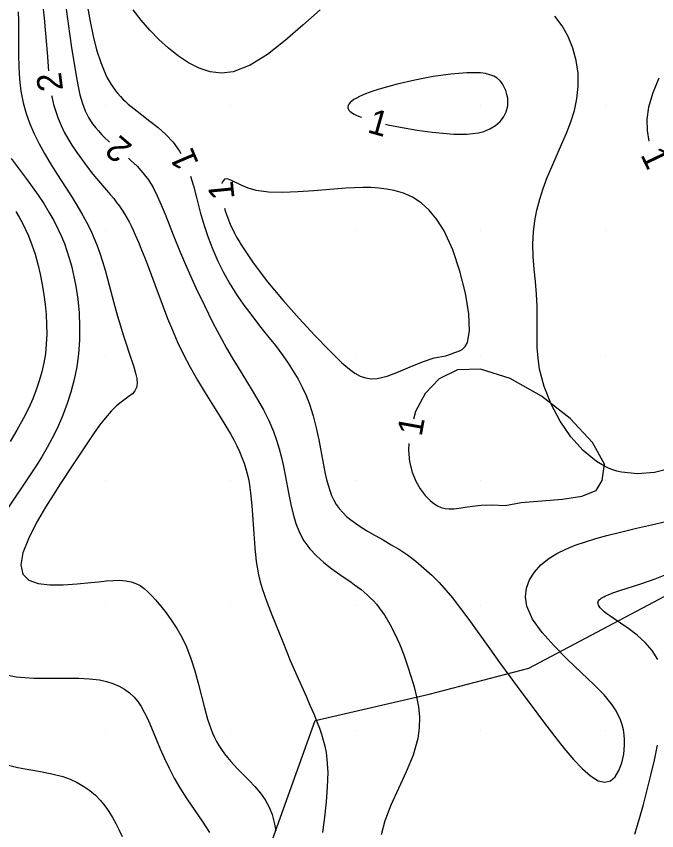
# Model space of a CAD drawing. Extents: x 2602990 to 2605851, y 618069 to 619180.
# Drawn here: x 2603452.8 to 2603504.1, y 618652 to 618717.2 of the extents above; entities that cross this region are included whole.
import ezdxf

# ---------------------------------------------------------------- set-up
doc = ezdxf.new("R2010")
doc.units = 0
for name, color, linetype in [('DTM Contours Major', 7, 'Continuous'), ('DTM Contours Minor', 7, 'Continuous'), ('DTM Contours Minor Text', 7, 'Continuous'), ('Exist DTM Crownline', 7, 'Continuous'), ('Exist DTM QL2 LIDAR Elevation Point', 7, 'Continuous'), ('Exist Roads EOP', 7, 'Continuous'), ('PH Exist DTM Obscure Area', 7, 'Continuous')]:
    doc.layers.add(name, color=color, linetype=linetype)

msp = doc.modelspace()

# ---------------------------------------------------------------- linework, layer by layer
at = {"layer": 'DTM Contours Major'}
msp.add_lwpolyline([(2603452.965, 618717.545), (2603452.986, 618716.814), (2603452.997, 618716.082), (2603453.002, 618714.107), (2603453.023, 618713.124), (2603453.078, 618712.149), (2603453.185, 618711.189), (2603453.363, 618710.246), (2603453.597, 618709.406), (2603453.895, 618708.582), (2603454.247, 618707.773), (2603454.646, 618706.976), (2603455.08, 618706.191), (2603455.542, 618705.413), (2603456.073, 618704.561), (2603457.147, 618702.878), (2603457.664, 618702.047), (2603458.148, 618701.223), (2603458.587, 618700.405), (2603458.831, 618699.901), (2603459.054, 618699.397), (2603459.259, 618698.889), (2603459.5, 618698.218), (2603459.719, 618697.538), (2603459.922, 618696.848), (2603460.114, 618696.151), (2603460.492, 618694.736), (2603460.708, 618693.952), (2603460.931, 618693.172), (2603461.158, 618692.405), (2603461.386, 618691.659), (2603461.613, 618690.945), (2603461.835, 618690.272), (2603462.223, 618689.115), (2603462.37, 618688.613), (2603462.466, 618688.164), (2603462.496, 618687.773), (2603462.446, 618687.442), (2603462.316, 618687.184), (2603462.114, 618686.96), (2603461.854, 618686.75), (2603461.21, 618686.287), (2603460.851, 618685.992), (2603460.411, 618685.555), (2603459.96, 618685.029), (2603459.494, 618684.425), (2603459.013, 618683.753), (2603458.513, 618683.024), (2603457.34, 618681.262), (2603456.309, 618679.682), (2603455.954, 618679.128), (2603455.16, 618677.858), (2603454.414, 618676.577), (2603453.788, 618675.342), (2603453.353, 618674.212), (2603453.18, 618673.243), (2603453.34, 618672.492), (2603453.819, 618672.031), (2603454.565, 618671.762), (2603455.507, 618671.647), (2603456.573, 618671.646), (2603457.692, 618671.721), (2603458.792, 618671.833), (2603459.427, 618671.903), (2603460.027, 618671.962), (2603460.588, 618672.002), (2603461.109, 618672.011), (2603461.587, 618671.981), (2603462.02, 618671.901), (2603462.396, 618671.77), (2603462.738, 618671.588), (2603463.056, 618671.359), (2603463.36, 618671.088), (2603463.66, 618670.78), (2603463.965, 618670.438), (2603464.387, 618669.943), (2603464.823, 618669.396), (2603465.261, 618668.798), (2603465.686, 618668.149), (2603466.086, 618667.446), (2603466.448, 618666.69), (2603466.809, 618665.752), (2603467.116, 618664.769), (2603467.387, 618663.766), (2603467.883, 618661.805), (2603468.14, 618660.899), (2603468.267, 618660.507), (2603468.402, 618660.131), (2603468.545, 618659.773), (2603468.697, 618659.431), (2603468.861, 618659.104), (2603469.036, 618658.791), (2603469.252, 618658.451), (2603469.484, 618658.127), (2603469.731, 618657.814), (2603469.992, 618657.51), (2603470.264, 618657.212), (2603470.547, 618656.917), (2603471.478, 618655.979), (2603471.936, 618655.489), (2603472.366, 618654.975), (2603472.752, 618654.429), (2603473.075, 618653.841), (2603473.31, 618653.251), (2603473.484, 618652.62), (2603473.607, 618651.951)], dxfattribs=at)
at = {"layer": 'DTM Contours Minor'}
for points in [[(2603456.587, 618719.369), (2603456.914, 618716.977), (2603457.083, 618715.796), (2603457.251, 618714.654), (2603457.418, 618713.571), (2603457.581, 618712.569), (2603457.737, 618711.693), (2603457.819, 618711.288), (2603457.906, 618710.903), (2603458.002, 618710.539), (2603458.107, 618710.194), (2603458.215, 618709.894), (2603458.333, 618709.609), (2603458.464, 618709.335), (2603458.606, 618709.072), (2603458.761, 618708.818), (2603458.928, 618708.572), (2603459.149, 618708.284), (2603459.389, 618708.002), (2603459.646, 618707.726), (2603459.921, 618707.454), (2603460.213, 618707.184), (2603460.294, 618707.112)], [(2603454.938, 618717.998), (2603455.036, 618717.046), (2603455.127, 618716.108), (2603455.209, 618715.188), (2603455.283, 618714.289), (2603455.396, 618712.826), (2603455.397, 618712.813)], [(2603458.517, 618717.941), (2603458.726, 618716.754), (2603458.969, 618715.597), (2603459.252, 618714.494), (2603459.58, 618713.47), (2603459.959, 618712.55), (2603460.106, 618712.256), (2603460.26, 618711.976), (2603460.421, 618711.711), (2603460.591, 618711.459), (2603460.769, 618711.218), (2603460.956, 618710.988), (2603461.151, 618710.769), (2603461.354, 618710.559), (2603461.566, 618710.355), (2603461.787, 618710.155), (2603462.017, 618709.96), (2603462.255, 618709.767), (2603462.876, 618709.288), (2603463.524, 618708.797), (2603464.174, 618708.278), (2603464.801, 618707.715), (2603465.381, 618707.091), (2603465.887, 618706.391), (2603465.984, 618706.207)], [(2603477.168, 618717.704), (2603475.772, 618716.475), (2603474.359, 618715.246), (2603472.944, 618714.136), (2603471.547, 618713.262), (2603470.184, 618712.741), (2603469.254, 618712.638), (2603468.35, 618712.74), (2603467.472, 618713.019), (2603466.622, 618713.446), (2603465.798, 618713.992), (2603465.001, 618714.63), (2603464.238, 618715.33), (2603463.51, 618716.083), (2603462.825, 618716.881), (2603462.191, 618717.714)], [(2603505.294, 618681.002), (2603503.924, 618680.653), (2603502.57, 618680.535), (2603501.281, 618680.67), (2603500.93, 618680.759), (2603500.587, 618680.869), (2603500.253, 618681.002), (2603499.927, 618681.156), (2603499.607, 618681.332), (2603499.294, 618681.529), (2603498.211, 618682.409), (2603497.228, 618683.505), (2603496.367, 618684.761), (2603495.65, 618686.121), (2603495.099, 618687.527), (2603494.735, 618688.922), (2603494.605, 618689.8), (2603494.542, 618690.654), (2603494.525, 618691.49), (2603494.544, 618693.128), (2603494.537, 618693.941), (2603494.484, 618694.938), (2603494.399, 618695.938), (2603494.305, 618696.938), (2603494.23, 618697.937), (2603494.198, 618698.934), (2603494.235, 618699.927), (2603494.341, 618700.8), (2603494.512, 618701.669), (2603494.742, 618702.536), (2603495.022, 618703.4), (2603495.344, 618704.264), (2603495.702, 618705.126), (2603496.499, 618706.913), (2603496.885, 618707.813), (2603497.232, 618708.719), (2603497.519, 618709.635), (2603497.722, 618710.563), (2603497.828, 618711.597), (2603497.809, 618712.631), (2603497.667, 618713.648), (2603497.404, 618714.631), (2603497.023, 618715.563), (2603496.527, 618716.427), (2603495.941, 618717.187)], [(2603491.769, 618711.769), (2603491.561, 618712.013), (2603491.328, 618712.215), (2603491.064, 618712.379), (2603490.759, 618712.505), (2603490.408, 618712.595), (2603490, 618712.652), (2603488.915, 618712.667), (2603487.619, 618712.558), (2603486.198, 618712.349), (2603484.741, 618712.068), (2603483.332, 618711.741), (2603482.061, 618711.393), (2603481.712, 618711.286), (2603481.385, 618711.18), (2603481.08, 618711.074), (2603480.798, 618710.969), (2603480.541, 618710.864), (2603480.308, 618710.76), (2603480.064, 618710.636), (2603479.857, 618710.514), (2603479.686, 618710.392), (2603479.552, 618710.271), (2603479.455, 618710.152), (2603479.396, 618710.035), (2603479.377, 618709.944), (2603479.381, 618709.854), (2603479.408, 618709.765), (2603479.458, 618709.678), (2603479.531, 618709.592), (2603479.627, 618709.507), (2603479.746, 618709.423), (2603479.888, 618709.34), (2603480.052, 618709.258), (2603480.238, 618709.177), (2603480.444, 618709.096), (2603480.478, 618709.084)], [(2603504.293, 618712.239), (2603503.804, 618711.061), (2603503.466, 618709.897), (2603503.333, 618708.946), (2603503.342, 618708.031), (2603503.481, 618707.187)], [(2603482.402, 618708.541), (2603482.574, 618708.499), (2603483.715, 618708.266), (2603484.914, 618708.063), (2603486.121, 618707.901), (2603487.285, 618707.789), (2603487.85, 618707.756), (2603488.389, 618707.743), (2603488.9, 618707.753), (2603489.383, 618707.792), (2603489.835, 618707.862), (2603490.256, 618707.969), (2603490.756, 618708.166), (2603491.193, 618708.427), (2603491.561, 618708.745), (2603491.854, 618709.117), (2603492.064, 618709.537), (2603492.186, 618710), (2603492.201, 618710.305), (2603492.175, 618710.618), (2603492.114, 618710.931), (2603492.023, 618711.234), (2603491.906, 618711.516), (2603491.769, 618711.769)], [(2603455.648, 618710.83), (2603455.658, 618710.77), (2603455.803, 618710.122), (2603455.971, 618709.548), (2603456.172, 618708.988), (2603456.404, 618708.443), (2603456.664, 618707.909), (2603456.95, 618707.387), (2603457.258, 618706.875), (2603457.659, 618706.268), (2603458.081, 618705.676), (2603458.518, 618705.101), (2603458.96, 618704.546), (2603459.401, 618704.013), (2603460.364, 618702.882), (2603460.616, 618702.579), (2603460.856, 618702.277), (2603461.084, 618701.974), (2603461.299, 618701.665), (2603461.492, 618701.361), (2603461.674, 618701.049), (2603461.847, 618700.725), (2603462.015, 618700.391), (2603462.179, 618700.043), (2603462.341, 618699.682), (2603462.593, 618699.099), (2603462.848, 618698.481), (2603463.108, 618697.83), (2603463.373, 618697.147), (2603463.918, 618695.691), (2603464.578, 618693.903), (2603464.935, 618692.974), (2603465.316, 618692.033), (2603465.728, 618691.088), (2603466.177, 618690.147), (2603466.735, 618689.088), (2603467.329, 618688.05), (2603467.94, 618687.038), (2603469.134, 618685.117), (2603469.681, 618684.22), (2603469.965, 618683.733), (2603470.23, 618683.257), (2603470.473, 618682.79), (2603470.694, 618682.326), (2603470.892, 618681.861), (2603471.066, 618681.392), (2603471.184, 618681.02), (2603471.288, 618680.641), (2603471.379, 618680.254), (2603471.457, 618679.858), (2603471.525, 618679.45), (2603471.582, 618679.03), (2603471.687, 618677.978), (2603471.763, 618676.874), (2603471.833, 618675.744), (2603471.919, 618674.614), (2603472.042, 618673.511), (2603472.223, 618672.462), (2603472.36, 618671.895), (2603472.519, 618671.348), (2603472.696, 618670.816), (2603472.887, 618670.295), (2603473.292, 618669.259), (2603474.153, 618667.077), (2603474.45, 618666.339), (2603474.755, 618665.6), (2603475.069, 618664.864), (2603475.386, 618664.146), (2603476.027, 618662.727), (2603476.339, 618662.024), (2603476.639, 618661.327), (2603476.92, 618660.634), (2603477.098, 618660.163), (2603477.262, 618659.691), (2603477.407, 618659.211), (2603477.531, 618658.721), (2603477.63, 618658.216), (2603477.702, 618657.692), (2603477.757, 618656.613), (2603477.723, 618655.466), (2603477.626, 618654.269), (2603477.494, 618653.044), (2603477.354, 618651.81)], [(2603452.414, 618705.79), (2603453.606, 618704.195), (2603454.091, 618703.528), (2603454.56, 618702.86), (2603455.009, 618702.186), (2603455.431, 618701.507), (2603455.824, 618700.819), (2603456.18, 618700.121), (2603456.435, 618699.56), (2603456.666, 618698.99), (2603456.875, 618698.408), (2603457.063, 618697.813), (2603457.231, 618697.203), (2603457.382, 618696.574), (2603457.582, 618695.566), (2603457.738, 618694.519), (2603457.843, 618693.445), (2603457.892, 618692.352), (2603457.879, 618691.25), (2603457.798, 618690.148), (2603457.654, 618689.109), (2603457.448, 618688.082), (2603457.183, 618687.072), (2603456.865, 618686.081), (2603456.496, 618685.114), (2603456.082, 618684.173), (2603455.698, 618683.399), (2603455.288, 618682.644), (2603454.856, 618681.904), (2603454.405, 618681.174), (2603453.938, 618680.453), (2603453.459, 618679.735), (2603451.735, 618677.198)], [(2603461.813, 618705.811), (2603462, 618705.647), (2603462.493, 618705.17), (2603462.963, 618704.649), (2603463.397, 618704.075), (2603463.769, 618703.468), (2603464.108, 618702.805), (2603464.426, 618702.091), (2603464.735, 618701.328), (2603465.378, 618699.673), (2603465.936, 618698.306), (2603466.549, 618696.884), (2603467.202, 618695.443), (2603467.88, 618694.017), (2603468.568, 618692.639), (2603469.25, 618691.346), (2603469.666, 618690.597), (2603470.108, 618689.835), (2603470.579, 618689.054), (2603471.635, 618687.346), (2603472.141, 618686.5), (2603472.617, 618685.653), (2603473.049, 618684.799), (2603473.424, 618683.932), (2603473.671, 618683.244), (2603473.883, 618682.547), (2603474.064, 618681.843), (2603474.223, 618681.134), (2603474.365, 618680.422), (2603474.645, 618678.895), (2603474.804, 618678.092), (2603474.988, 618677.31), (2603475.214, 618676.558), (2603475.497, 618675.846), (2603475.852, 618675.185), (2603476.317, 618674.546), (2603476.858, 618673.966), (2603477.455, 618673.435), (2603478.085, 618672.944), (2603478.727, 618672.484), (2603479.637, 618671.852), (2603479.908, 618671.658), (2603480.172, 618671.464), (2603480.428, 618671.266), (2603480.677, 618671.063), (2603480.918, 618670.853), (2603481.174, 618670.613), (2603481.42, 618670.36), (2603481.658, 618670.094), (2603481.887, 618669.813), (2603482.109, 618669.516), (2603482.324, 618669.202), (2603482.744, 618668.5), (2603483.138, 618667.733), (2603483.505, 618666.912), (2603483.846, 618666.052), (2603484.162, 618665.165), (2603484.453, 618664.265), (2603484.685, 618663.471), (2603484.881, 618662.673), (2603485.025, 618661.866), (2603485.1, 618661.046), (2603485.089, 618660.208), (2603484.975, 618659.35), (2603484.602, 618658.02), (2603484.055, 618656.664), (2603482.823, 618654.003), (2603482.327, 618652.762), (2603482.039, 618651.623)], [(2603466.767, 618704.371), (2603466.998, 618703.615), (2603467.275, 618702.571), (2603467.553, 618701.501), (2603467.858, 618700.425), (2603468.18, 618699.459), (2603468.547, 618698.506), (2603468.958, 618697.572), (2603469.414, 618696.657), (2603469.913, 618695.767), (2603470.453, 618694.902), (2603471.048, 618694.046), (2603471.671, 618693.214), (2603472.309, 618692.401), (2603472.947, 618691.601), (2603473.57, 618690.808), (2603474.164, 618690.015), (2603474.599, 618689.392), (2603475.005, 618688.763), (2603475.381, 618688.125), (2603475.723, 618687.474), (2603476.03, 618686.808), (2603476.299, 618686.123), (2603476.599, 618685.183), (2603476.844, 618684.223), (2603477.049, 618683.261), (2603477.394, 618681.406), (2603477.564, 618680.549), (2603477.671, 618680.079), (2603477.788, 618679.634), (2603477.92, 618679.213), (2603478.07, 618678.816), (2603478.243, 618678.444), (2603478.442, 618678.095), (2603478.686, 618677.753), (2603478.963, 618677.433), (2603479.272, 618677.133), (2603479.611, 618676.849), (2603479.978, 618676.576), (2603480.372, 618676.312), (2603480.951, 618675.957), (2603481.565, 618675.602), (2603482.203, 618675.241), (2603482.854, 618674.866), (2603483.505, 618674.47), (2603484.144, 618674.045), (2603484.822, 618673.538), (2603485.472, 618672.996), (2603486.09, 618672.423), (2603486.677, 618671.829), (2603487.23, 618671.22), (2603487.748, 618670.603), (2603487.974, 618670.319), (2603488.41, 618669.748), (2603489.052, 618668.867), (2603490.738, 618666.512), (2603491.51, 618665.443), (2603492.344, 618664.298), (2603493.223, 618663.105), (2603494.128, 618661.893), (2603495.04, 618660.691), (2603495.939, 618659.528), (2603496.713, 618658.555), (2603497.455, 618657.674), (2603498.159, 618656.924), (2603498.815, 618656.341), (2603499.418, 618655.966), (2603499.958, 618655.836), (2603500.401, 618655.957), (2603500.779, 618656.284), (2603501.087, 618656.775), (2603501.321, 618657.388), (2603501.474, 618658.081), (2603501.544, 618658.812), (2603501.544, 618659.225), (2603501.514, 618659.635), (2603501.45, 618660.043), (2603501.351, 618660.448), (2603501.213, 618660.849), (2603501.035, 618661.245), (2603500.81, 618661.641), (2603500.543, 618662.035), (2603500.236, 618662.429), (2603499.892, 618662.828), (2603499.513, 618663.233), (2603499.101, 618663.649), (2603498.067, 618664.64), (2603496.968, 618665.681), (2603495.893, 618666.752), (2603494.932, 618667.834), (2603494.175, 618668.908), (2603493.71, 618669.953), (2603493.6, 618670.689), (2603493.675, 618671.392), (2603493.92, 618672.057), (2603494.315, 618672.677), (2603494.843, 618673.246), (2603495.485, 618673.757), (2603496.125, 618674.153), (2603496.83, 618674.505), (2603497.59, 618674.821), (2603498.397, 618675.105), (2603499.242, 618675.364), (2603500.116, 618675.603), (2603501.307, 618675.9), (2603502.507, 618676.18), (2603503.692, 618676.45), (2603504.837, 618676.716)], [(2603488.955, 618691.045), (2603489.123, 618691.99), (2603489.059, 618693.363), (2603488.791, 618695.007), (2603488.351, 618696.766), (2603487.77, 618698.483), (2603487.079, 618700), (2603486.508, 618700.921), (2603485.895, 618701.664), (2603485.243, 618702.247), (2603484.553, 618702.691), (2603483.828, 618703.014), (2603483.071, 618703.237), (2603482.472, 618703.351), (2603481.856, 618703.423), (2603481.221, 618703.459), (2603480.568, 618703.465), (2603479.895, 618703.447), (2603479.203, 618703.41), (2603477.933, 618703.314), (2603476.639, 618703.207), (2603475.363, 618703.116), (2603474.144, 618703.072), (2603473.022, 618703.104), (2603472.036, 618703.241), (2603471.383, 618703.43), (2603470.831, 618703.659), (2603469.999, 618704.067), (2603469.705, 618704.162), (2603469.483, 618704.128), (2603469.319, 618703.912), (2603469.293, 618703.792)], [(2603469.483, 618701.823), (2603469.563, 618701.532), (2603469.885, 618700.675), (2603470.012, 618700.39), (2603470.151, 618700.099), (2603470.302, 618699.803), (2603470.464, 618699.501), (2603470.639, 618699.194), (2603470.827, 618698.881), (2603471.8, 618697.427), (2603472.947, 618695.921), (2603474.197, 618694.416), (2603475.48, 618692.967), (2603476.727, 618691.628), (2603477.866, 618690.453), (2603478.492, 618689.831), (2603478.878, 618689.464), (2603479.063, 618689.295), (2603479.507, 618688.917), (2603479.934, 618688.607), (2603480.355, 618688.371), (2603480.784, 618688.216), (2603481.234, 618688.144), (2603481.717, 618688.163), (2603482.534, 618688.36), (2603483.43, 618688.702), (2603484.375, 618689.112), (2603485.34, 618689.516), (2603486.296, 618689.837), (2603487.214, 618690), (2603487.587, 618690.136), (2603487.936, 618690.245), (2603488.254, 618690.36), (2603488.534, 618690.51), (2603488.77, 618690.728), (2603488.955, 618691.045)], [(2603452.782, 618701.545), (2603453.057, 618701.085), (2603453.318, 618700.61), (2603453.562, 618700.118), (2603453.788, 618699.609), (2603454.071, 618698.88), (2603454.321, 618698.121), (2603454.541, 618697.336), (2603454.73, 618696.532), (2603454.892, 618695.713), (2603455.026, 618694.885), (2603455.129, 618694.095), (2603455.205, 618693.302), (2603455.248, 618692.511), (2603455.255, 618691.722), (2603455.222, 618690.937), (2603455.144, 618690.158), (2603455.025, 618689.425), (2603454.864, 618688.698), (2603454.66, 618687.977), (2603454.417, 618687.26), (2603454.134, 618686.546), (2603453.814, 618685.835), (2603453.356, 618684.932), (2603452.854, 618684.03), (2603452.321, 618683.128)], [(2603499.756, 618680), (2603499.944, 618681.308), (2603498.98, 618683.057), (2603497.184, 618684.97), (2603494.874, 618686.772), (2603492.373, 618688.184), (2603490, 618688.931), (2603488.159, 618688.856), (2603486.685, 618688.152), (2603485.568, 618686.987), (2603484.794, 618685.534), (2603484.623, 618684.925)], [(2603484.271, 618682.966), (2603484.228, 618682.441), (2603484.318, 618681.507), (2603484.524, 618680.677), (2603484.82, 618679.951), (2603485.178, 618679.33), (2603485.571, 618678.813), (2603485.972, 618678.401), (2603486.263, 618678.161), (2603486.552, 618677.977), (2603486.848, 618677.846), (2603487.16, 618677.766), (2603487.496, 618677.735), (2603487.865, 618677.749), (2603488.279, 618677.803), (2603488.764, 618677.881), (2603489.348, 618677.961), (2603490.06, 618678.024), (2603490.93, 618678.049), (2603491.984, 618678.016), (2603493.254, 618678.249), (2603496.563, 618678.508), (2603498.11, 618678.75), (2603499.256, 618679.212), (2603499.756, 618680)], [(2603504.201, 618665.662), (2603503.751, 618666.389), (2603503.186, 618667.038), (2603502.547, 618667.615), (2603501.878, 618668.127), (2603501.222, 618668.582), (2603500.621, 618668.985), (2603500.356, 618669.167), (2603500.118, 618669.339), (2603499.91, 618669.501), (2603499.734, 618669.653), (2603499.594, 618669.797), (2603499.491, 618669.932), (2603499.441, 618670.026), (2603499.412, 618670.116), (2603499.405, 618670.202), (2603499.42, 618670.285), (2603499.456, 618670.365), (2603499.513, 618670.443), (2603499.58, 618670.509), (2603499.664, 618670.573), (2603499.763, 618670.637), (2603499.877, 618670.7), (2603500.007, 618670.762), (2603500.152, 618670.826), (2603500.367, 618670.911), (2603500.608, 618670.998), (2603501.161, 618671.184), (2603502.839, 618671.728), (2603503.983, 618672.129), (2603505.183, 618672.603)], [(2603452.155, 618664.406), (2603452.817, 618664.29), (2603453.512, 618664.218), (2603454.234, 618664.18), (2603455.128, 618664.168), (2603456.938, 618664.183), (2603457.823, 618664.173), (2603458.672, 618664.128), (2603459.471, 618664.029), (2603460.036, 618663.908), (2603460.561, 618663.745), (2603461.046, 618663.539), (2603461.49, 618663.289), (2603461.893, 618662.995), (2603462.253, 618662.655), (2603462.554, 618662.294), (2603462.823, 618661.896), (2603463.069, 618661.464), (2603463.298, 618661.001), (2603463.518, 618660.51), (2603464.349, 618658.524), (2603464.688, 618657.752), (2603465.057, 618656.967), (2603465.465, 618656.177), (2603465.917, 618655.39), (2603466.487, 618654.507), (2603467.702, 618652.734), (2603468.283, 618651.819)], [(2603502.374, 618651.689), (2603502.559, 618652.309), (2603502.742, 618652.944), (2603503.054, 618654.069), (2603503.359, 618655.23), (2603503.651, 618656.415), (2603503.925, 618657.61), (2603504.173, 618658.802)], [(2603452.088, 618657.238), (2603452.933, 618657.028), (2603453.832, 618656.86), (2603454.752, 618656.703), (2603455.665, 618656.524), (2603456.54, 618656.292), (2603457.138, 618656.074), (2603457.699, 618655.812), (2603458.222, 618655.511), (2603458.706, 618655.171), (2603459.151, 618654.795), (2603459.556, 618654.385), (2603459.911, 618653.957), (2603460.232, 618653.503), (2603460.525, 618653.026), (2603460.795, 618652.528), (2603461.047, 618652.014), (2603461.286, 618651.487)]]:
    msp.add_lwpolyline(points, dxfattribs=at)
at = {"layer": 'Exist DTM Crownline'}
msp.add_spline([(2603233.488, 618380.754), (2603285.185, 618400.095), (2603335.457, 618418.629), (2603390.812, 618439.069), (2603440.087, 618457.325), (2603493.996, 618477.231), (2603542.655, 618495.301), (2603600.808, 618516.867), (2603653.659, 618536.362), (2603706.222, 618555.742), (2603764.811, 618577.593), (2603823.52, 618599.847), (2603878.564, 618620.56), (2603937.951, 618643.078), (2603997.369, 618665.789), (2604036.209, 618680.665), (2604055.311, 618688.017)], degree=3, dxfattribs=at)
at = {"layer": 'Exist DTM QL2 LIDAR Elevation Point'}
for p, q in [((2603460, 618710), (2603460, 618710)), ((2603470, 618710), (2603470, 618710)), ((2603480, 618710), (2603480, 618710)), ((2603490, 618710), (2603490, 618710)), ((2603500, 618710), (2603500, 618710)), ((2603460, 618700), (2603460, 618700)), ((2603470, 618700), (2603470, 618700)), ((2603480, 618700), (2603480, 618700)), ((2603490, 618700), (2603490, 618700)), ((2603500, 618700), (2603500, 618700)), ((2603460, 618690), (2603460, 618690)), ((2603470, 618690), (2603470, 618690)), ((2603480, 618690), (2603480, 618690)), ((2603490, 618690), (2603490, 618690)), ((2603500, 618690), (2603500, 618690)), ((2603460, 618680), (2603460, 618680)), ((2603470, 618680), (2603470, 618680)), ((2603480, 618680), (2603480, 618680)), ((2603490, 618680), (2603490, 618680)), ((2603500, 618680), (2603500, 618680)), ((2603460, 618670), (2603460, 618670)), ((2603470, 618670), (2603470, 618670)), ((2603480, 618670), (2603480, 618670)), ((2603490, 618670), (2603490, 618670)), ((2603500, 618670), (2603500, 618670)), ((2603460, 618660), (2603460, 618660)), ((2603470, 618660), (2603470, 618660)), ((2603480, 618660), (2603480, 618660)), ((2603490, 618660), (2603490, 618660)), ((2603500, 618660), (2603500, 618660))]:
    msp.add_line(p, q, dxfattribs=at)
at = {"layer": 'Exist Roads EOP'}
for points in [[(2603230.17, 618389.98), (2603282.929, 618409.597), (2603332.773, 618427.868), (2603388.167, 618448.413), (2603437.203, 618466.721), (2603490.778, 618486.527), (2603539.039, 618504.558), (2603597.451, 618526.156), (2603651.053, 618545.972), (2603705.208, 618566.084), (2603762.02, 618587.183), (2603820.334, 618609.162), (2603876.341, 618629.99), (2603934.909, 618652.28), (2603996.409, 618675.568), (2604033.216, 618689.957), (2604052.01, 618697.199)], [(2604034.633, 618668.486), (2603984.89, 618650.123), (2603936.767, 618631.654), (2603888.195, 618613.335), (2603837.766, 618594.258), (2603782.918, 618573.705), (2603731.939, 618554.39), (2603671.126, 618532.171), (2603621.822, 618514.106), (2603561.545, 618491.877), (2603506.421, 618471.293), (2603452.163, 618451.33), (2603398.364, 618431.316), (2603341.431, 618410.355), (2603281.65, 618388.199), (2603223.033, 618366.475), (2603185.717, 618352.612)]]:
    msp.add_spline(points, degree=3, dxfattribs=at)
at = {"layer": 'PH Exist DTM Obscure Area'}
msp.add_lwpolyline([(2603477.365, 618606.253), (2603467.077, 618611.544), (2603465.2, 618621.515), (2603467.044, 618624.828), (2603471.506, 618635.577), (2603472.187, 618648.047), (2603476.745, 618660.795), (2603485.891, 618662.898), (2603493.861, 618664.987), (2603505.664, 618671.235), (2603518.219, 618673.376), (2603528.339, 618672.551), (2603537.234, 618655.37), (2603543.663, 618648.272), (2603541.73, 618632.144), (2603537.113, 618624.685), (2603525.295, 618619.731), (2603512.131, 618619.463), (2603497.216, 618618.118), (2603489.516, 618612.975), (2603477.365, 618606.253)], dxfattribs=at)

# ---------------------------------------------------------------- texts
at = {"layer": 'DTM Contours Minor Text'}
for s, rotation, p in [('2', 97.205, (2603456.574, 618711.296)), ('1', 344.2485, (2603480.858, 618707.909)), ('2', 139.41375, (2603462.202, 618706.797)), ('1', 113.08866, (2603467.466, 618705.412)), ('1', 295.54978, (2603502.779, 618706.1)), ('1', 95.50969, (2603470.3, 618702.582)), ('1', 79.81257, (2603485.281, 618683.476))]:
    msp.add_text(s, height=2, rotation=rotation, dxfattribs=at).set_placement(p)

doc.saveas('drawing.dxf')
